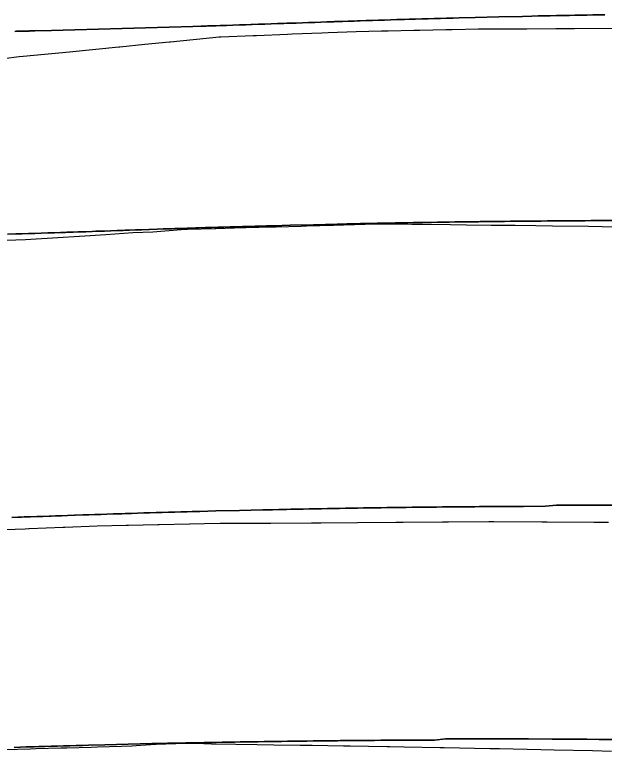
# Model space of a CAD drawing. Extents: x -70 to 701944, y -4 to 666871.
# Drawn here: x 695838 to 696088.3, y 666557.6 to 666870.2 of the extents above; entities that cross this region are included whole.
import ezdxf

# ---------------------------------------------------------------- set-up
doc = ezdxf.new("R2010")
doc.units = 0
for name, color, linetype in [('R_Fin Surface', 7, 'Continuous'), ('R_No Plot', 7, 'Continuous'), ('T_Notes', 7, 'Continuous')]:
    doc.layers.add(name, color=color, linetype=linetype)

msp = doc.modelspace()

# ---------------------------------------------------------------- linework, layer by layer
at = {"layer": 'R_Fin Surface'}
for points in [[(695837.96, 666863.09), (695838.75, 666863.11), (695839.5, 666863.13), (695840.22, 666863.15), (695840.92, 666863.16), (695841.57, 666863.18), (695842.2, 666863.2), (695842.79, 666863.21), (695843.34, 666863.22), (695843.54, 666863.23), (695843.86, 666863.24), (695844.05, 666863.24), (695844.27, 666863.25), (695844.53, 666863.25), (695844.81, 666863.26), (695845.12, 666863.27), (695845.45, 666863.28), (695845.8, 666863.28), (695846.15, 666863.29), (695846.51, 666863.3), (695853.54, 666863.48), (695863.54, 666863.74), (695873.54, 666864.01), (695883.54, 666864.29), (695893.54, 666864.58), (695903.54, 666864.88), (695913.54, 666865.19), (695917.08, 666865.3), (695919.28, 666865.37), (695919.8, 666865.38), (695922.52, 666865.47), (695923.54, 666865.5), (695925.24, 666865.56), (695927.95, 666865.65), (695930.66, 666865.73), (695933.37, 666865.82), (695933.54, 666865.83), (695936.08, 666865.91), (695938.24, 666865.98), (695938.78, 666866), (695941.47, 666866.09), (695943.54, 666866.16), (695944.16, 666866.18), (695946.84, 666866.28), (695949.51, 666866.37), (695951.04, 666866.42), (695952.18, 666866.46), (695953.54, 666866.51), (695954.84, 666866.55), (695957.49, 666866.64), (695960.12, 666866.74), (695962.75, 666866.83), (695963.54, 666866.85), (695965.37, 666866.92), (695967.97, 666867.01), (695970.56, 666867.1), (695973.54, 666867.2), (695973.82, 666867.21), (695977.09, 666867.32), (695979.61, 666867.41), (695982.16, 666867.49), (695983.54, 666867.54), (695984.71, 666867.58), (695987.28, 666867.66), (695989.86, 666867.75), (695992.44, 666867.83), (695993.54, 666867.86), (695995.04, 666867.91), (695997.65, 666867.99), (696000.26, 666868.07), (696002.88, 666868.15), (696003.54, 666868.17), (696005.51, 666868.23), (696008.14, 666868.31), (696010.78, 666868.38), (696013.42, 666868.46), (696013.54, 666868.46), (696016.07, 666868.53), (696018.72, 666868.61), (696021.37, 666868.68), (696023.54, 666868.74), (696024.02, 666868.75), (696024.11, 666868.75), (696026.67, 666868.82), (696033.54, 666869), (696043.54, 666869.24), (696053.54, 666869.47), (696057.61, 666869.56), (696060.21, 666869.62), (696062.81, 666869.67), (696063.54, 666869.69), (696065.4, 666869.73), (696068, 666869.78), (696070.59, 666869.83), (696073.17, 666869.88), (696073.54, 666869.88), (696075.76, 666869.93), (696078.33, 666869.97), (696080.91, 666870.02), (696083.47, 666870.07), (696083.54, 666870.07), (696086.03, 666870.11), (696088.59, 666870.15)], [(695834.87, 666777), (695838.4, 666777.11), (695840.61, 666777.18), (695841.12, 666777.2), (695843.84, 666777.29), (695844.87, 666777.32), (695846.56, 666777.38), (695849.27, 666777.46), (695851.98, 666777.55), (695854.69, 666777.64), (695854.87, 666777.65), (695857.4, 666777.73), (695859.57, 666777.8), (695860.1, 666777.82), (695862.79, 666777.91), (695864.87, 666777.98), (695865.48, 666778), (695868.16, 666778.09), (695870.84, 666778.19), (695872.37, 666778.24), (695873.5, 666778.28), (695874.87, 666778.33), (695876.16, 666778.37), (695878.81, 666778.46), (695881.44, 666778.55), (695884.07, 666778.65), (695884.87, 666778.67), (695886.69, 666778.74), (695889.29, 666778.83), (695891.88, 666778.92), (695894.87, 666779.02), (695895.14, 666779.03), (695898.41, 666779.14), (695900.94, 666779.23), (695903.48, 666779.31), (695904.87, 666779.36), (695906.03, 666779.4), (695908.6, 666779.48), (695911.18, 666779.56), (695913.76, 666779.65), (695914.87, 666779.68), (695916.36, 666779.73), (695918.97, 666779.81), (695921.58, 666779.89), (695924.2, 666779.97), (695924.87, 666779.99), (695926.83, 666780.05), (695929.46, 666780.13), (695932.1, 666780.2), (695934.74, 666780.28), (695934.87, 666780.28), (695937.39, 666780.35), (695940.04, 666780.43), (695942.69, 666780.5), (695944.87, 666780.56), (695945.34, 666780.57), (695945.43, 666780.57), (695947.99, 666780.64), (695954.87, 666780.82), (695964.87, 666781.06), (695974.87, 666781.29), (695978.93, 666781.38), (695981.53, 666781.44), (695984.13, 666781.49), (695984.87, 666781.51), (695986.72, 666781.54), (695989.32, 666781.6), (695991.91, 666781.65), (695994.49, 666781.7), (695994.87, 666781.7), (695997.08, 666781.74), (695999.66, 666781.79), (696002.23, 666781.84), (696004.79, 666781.88), (696004.87, 666781.89), (696007.35, 666781.93), (696009.91, 666781.97), (696012.45, 666782.01), (696014.87, 666782.05), (696014.99, 666782.05), (696017.51, 666782.09), (696020.03, 666782.13), (696022.53, 666782.17), (696024.87, 666782.2), (696025.03, 666782.2), (696027.51, 666782.24), (696029.97, 666782.27), (696032.43, 666782.31), (696033.13, 666782.31), (696034.87, 666782.34), (696035.66, 666782.35), (696038.2, 666782.38), (696040.75, 666782.41), (696043.32, 666782.44), (696044.87, 666782.46), (696045.89, 666782.47), (696048.48, 666782.5), (696051.08, 666782.52), (696053.68, 666782.55), (696054.87, 666782.56), (696056.3, 666782.57), (696058.92, 666782.6), (696059.57, 666782.6), (696061.55, 666782.62), (696064.19, 666782.64), (696064.87, 666782.65), (696066.84, 666782.66), (696069.49, 666782.68), (696072.15, 666782.7), (696074.81, 666782.72), (696074.87, 666782.72), (696077.47, 666782.74), (696080.14, 666782.75), (696082.81, 666782.77), (696084.87, 666782.78), (696085.48, 666782.78), (696094.87, 666782.82)], [(695836.69, 666656.84), (695839.36, 666656.94), (695840.89, 666656.99), (695842.03, 666657.03), (695843.39, 666657.08), (695844.69, 666657.12), (695847.34, 666657.21), (695849.97, 666657.3), (695852.6, 666657.39), (695853.39, 666657.42), (695855.22, 666657.49), (695857.82, 666657.58), (695860.41, 666657.67), (695863.39, 666657.77), (695863.66, 666657.78), (695866.93, 666657.89), (695869.46, 666657.98), (695872.01, 666658.06), (695873.39, 666658.11), (695874.56, 666658.15), (695877.13, 666658.23), (695879.71, 666658.31), (695882.29, 666658.4), (695883.39, 666658.43), (695884.89, 666658.48), (695887.49, 666658.56), (695890.11, 666658.64), (695892.73, 666658.72), (695893.39, 666658.74), (695895.36, 666658.8), (695897.99, 666658.87), (695900.63, 666658.95), (695903.27, 666659.03), (695903.39, 666659.03), (695905.92, 666659.1), (695908.57, 666659.18), (695911.22, 666659.25), (695913.39, 666659.31), (695913.87, 666659.32), (695913.96, 666659.32), (695916.52, 666659.39), (695923.39, 666659.57), (695933.39, 666659.81), (695943.39, 666660.04), (695947.46, 666660.13), (695950.06, 666660.19), (695952.66, 666660.24), (695953.39, 666660.25), (695955.25, 666660.29), (695957.85, 666660.34), (695960.44, 666660.4), (695963.02, 666660.45), (695963.39, 666660.45), (695965.61, 666660.49), (695968.18, 666660.54), (695970.76, 666660.59), (695973.32, 666660.63), (695973.39, 666660.63), (695975.88, 666660.68), (695978.44, 666660.72), (695980.98, 666660.76), (695983.39, 666660.8), (695983.51, 666660.8), (695986.04, 666660.84), (695988.56, 666660.88), (695991.06, 666660.92), (695993.39, 666660.95), (695993.55, 666660.95), (695996.03, 666660.99), (695998.5, 666661.02), (696000.96, 666661.06), (696001.66, 666661.06), (696003.39, 666661.09), (696004.19, 666661.1), (696006.73, 666661.13), (696009.28, 666661.16), (696011.84, 666661.19), (696013.39, 666661.21), (696014.42, 666661.22), (696017.01, 666661.25), (696019.6, 666661.27), (696022.21, 666661.3), (696023.39, 666661.31), (696024.83, 666661.32), (696027.45, 666661.35), (696028.09, 666661.35), (696030.08, 666661.37), (696032.72, 666661.39), (696033.39, 666661.4), (696035.37, 666661.41), (696038.02, 666661.43), (696040.67, 666661.45), (696043.33, 666661.47), (696043.39, 666661.47), (696046, 666661.49), (696048.67, 666661.5), (696051.34, 666661.52), (696053.39, 666661.53), (696054.01, 666661.53), (696063.39, 666661.57), (696068.09, 666662.03), (696073.39, 666662.04), (696074.76, 666662.05), (696078.09, 666662.05), (696083.39, 666662.05), (696093.39, 666662.05)], [(695837.68, 666559.27), (695840.29, 666559.35), (695842.9, 666559.43), (695845.52, 666559.51), (695846.19, 666559.53), (695848.15, 666559.59), (695850.78, 666559.67), (695853.42, 666559.75), (695856.06, 666559.82), (695856.19, 666559.83), (695858.71, 666559.9), (695861.36, 666559.97), (695864.01, 666560.04), (695866.19, 666560.1), (695866.66, 666560.11), (695866.75, 666560.12), (695869.32, 666560.19), (695876.19, 666560.36), (695886.19, 666560.61), (695896.19, 666560.84), (695900.26, 666560.93), (695902.85, 666560.98), (695905.45, 666561.03), (695906.19, 666561.05), (695908.04, 666561.09), (695910.64, 666561.14), (695913.23, 666561.19), (695915.82, 666561.24), (695916.19, 666561.25), (695918.4, 666561.29), (695920.98, 666561.34), (695923.55, 666561.38), (695926.12, 666561.43), (695926.19, 666561.43), (695928.68, 666561.47), (695931.23, 666561.52), (695933.77, 666561.56), (695936.19, 666561.6), (695936.31, 666561.6), (695938.83, 666561.64), (695941.35, 666561.68), (695943.85, 666561.71), (695946.19, 666561.75), (695946.35, 666561.75), (695948.83, 666561.78), (695951.3, 666561.82), (695953.75, 666561.85), (695954.45, 666561.86), (695956.19, 666561.88), (695956.98, 666561.89), (695959.52, 666561.92), (695962.07, 666561.95), (695964.64, 666561.98), (695966.19, 666562), (695967.21, 666562.01), (695969.8, 666562.04), (695972.4, 666562.07), (695975, 666562.09), (695976.19, 666562.11), (695977.62, 666562.12), (695980.24, 666562.14), (695980.89, 666562.15), (695982.88, 666562.17), (695985.51, 666562.19), (695986.19, 666562.19), (695988.16, 666562.21), (695990.81, 666562.23), (695993.47, 666562.25), (695996.13, 666562.27), (695996.19, 666562.27), (695998.79, 666562.28), (696001.46, 666562.3), (696004.13, 666562.31), (696006.19, 666562.32), (696006.8, 666562.33), (696016.19, 666562.36), (696020.89, 666562.83), (696026.19, 666562.84), (696027.55, 666562.85), (696030.89, 666562.85), (696036.19, 666562.85), (696046.19, 666562.84), (696056.19, 666562.82), (696066.19, 666562.78), (696076.19, 666562.73), (696080.89, 666562.7), (696086.19, 666562.66), (696096.19, 666562.58)]]:
    msp.add_lwpolyline(points, dxfattribs=at)
at = {"layer": 'R_No Plot'}
for points in [[(695826.34, 666850.68), (695839.86, 666852.39), (695841.49, 666852.52), (695861.25, 666854.47), (695882.21, 666856.54), (695882.55, 666856.57), (695893.23, 666857.63), (695903.72, 666858.67), (695904.06, 666858.7), (695924.79, 666860.77), (695925.54, 666860.8), (695939.23, 666861.32), (695940.68, 666861.38), (695953.76, 666861.88), (695955.84, 666861.98), (695968.36, 666862.46), (695971.02, 666862.58), (695983.03, 666863.04), (695983.03, 666863.04), (695993.66, 666863.28), (695996.55, 666863.35), (696007.43, 666863.59), (696009.95, 666863.65), (696021.1, 666863.89), (696023.66, 666863.84), (696034.95, 666864.1), (696036.52, 666864.14), (696054.86, 666864.2), (696055.5, 666864.21), (696067.76, 666864.24), (696075.08, 666864.26), (696075.75, 666864.26), (696094.18, 666864.41)], [(695830.05, 666774.31), (695842.59, 666774.72), (695856.29, 666775.57), (695865.49, 666776.24), (695876.73, 666776.95), (695888.14, 666777.78), (695896.66, 666778.09), (695908.65, 666778.97), (695910.21, 666779.14), (695911.28, 666779.19), (695922.89, 666779.49), (695923.28, 666779.5), (695923.31, 666779.5), (695935.21, 666779.81), (695936.17, 666779.84), (695947.34, 666780.13), (695949.04, 666780.17), (695959.61, 666780.45), (695961.91, 666780.51), (695973.27, 666780.92), (695976.17, 666781.01), (695977.56, 666781.03), (695991.43, 666781.36), (696006.57, 666781.26), (696011.12, 666781.3), (696022.96, 666781.12), (696029.88, 666781.06), (696040.33, 666780.91), (696050.5, 666780.84), (696059.21, 666780.72), (696066.31, 666780.62), (696081.6, 666780.39), (696087.37, 666780.27), (696106.09, 666780.02)], [(695829.56, 666651.53), (695842.46, 666652.05), (695844.01, 666652.11), (695844.08, 666652.11), (695858.49, 666652.66), (695859.23, 666652.7), (695873.05, 666653.23), (695873.05, 666653.23), (695885.28, 666653.5), (695886.27, 666653.53), (695898.77, 666653.8), (695899.37, 666653.82), (695912.15, 666654.1), (695912.39, 666654.09), (695918.56, 666654.24), (695925.21, 666654.38), (695925.48, 666654.39), (695944.26, 666654.42), (695946.73, 666654.46), (695963.97, 666654.52), (695967.89, 666654.54), (695983.55, 666654.66), (695999.83, 666654.8), (696002.97, 666654.81), (696019.66, 666654.95), (696022.24, 666654.96), (696039.31, 666655.11), (696041.39, 666655.12), (696061.8, 666654.97), (696064.12, 666654.97), (696083.94, 666654.83), (696086.79, 666654.83), (696090.11, 666654.83)], [(695833.72, 666558.42), (695844.65, 666558.71), (695846.91, 666558.77), (695857.53, 666559.05), (695860.03, 666559.11), (695870.41, 666559.38), (695873.11, 666559.45), (695883.29, 666559.72), (695887.73, 666559.88), (695891.33, 666560.13), (695897.98, 666560.66), (695910.53, 666560.98), (695912.62, 666561.04), (695918.23, 666560.84), (695921.47, 666560.76), (695931.9, 666560.65), (695940.86, 666560.52), (695948.07, 666560.39), (695959.17, 666560.23), (695964.25, 666560.14), (695977.56, 666559.96), (695980.44, 666559.91), (695996.04, 666559.7), (695996.64, 666559.69), (695997.32, 666559.68), (696003.32, 666559.56), (696018.43, 666559.25), (696020.33, 666559.22), (696039.7, 666558.84), (696043.89, 666558.73), (696061.44, 666558.38), (696067.09, 666558.24), (696083.33, 666557.9), (696091.45, 666557.61)]]:
    msp.add_lwpolyline(points, dxfattribs=at)
at = {"layer": 'T_Notes'}
for points in [[(696088.59, 666870.15), (696086.03, 666870.11), (696083.54, 666870.07), (696083.47, 666870.07), (696080.91, 666870.02), (696078.33, 666869.97), (696075.76, 666869.93), (696073.54, 666869.88), (696073.17, 666869.88), (696070.59, 666869.83), (696068, 666869.78), (696065.4, 666869.73), (696063.54, 666869.69), (696062.81, 666869.67), (696060.21, 666869.62), (696057.61, 666869.56), (696053.54, 666869.47), (696043.54, 666869.24), (696033.54, 666869), (696026.67, 666868.82), (696024.11, 666868.75), (696024.02, 666868.75), (696023.54, 666868.74), (696021.37, 666868.68), (696018.72, 666868.61), (696016.07, 666868.53), (696013.54, 666868.46), (696013.42, 666868.46), (696010.78, 666868.38), (696008.14, 666868.31), (696005.51, 666868.23), (696003.54, 666868.17), (696002.88, 666868.15), (696000.26, 666868.07), (695997.65, 666867.99), (695995.04, 666867.91), (695993.54, 666867.86), (695992.44, 666867.83), (695989.86, 666867.75), (695987.28, 666867.66), (695984.71, 666867.58), (695983.54, 666867.54), (695982.16, 666867.49), (695979.61, 666867.41), (695977.09, 666867.32), (695973.82, 666867.21), (695973.54, 666867.2), (695970.56, 666867.1), (695967.97, 666867.01), (695965.37, 666866.92), (695963.54, 666866.85), (695962.75, 666866.83), (695960.12, 666866.74), (695957.49, 666866.64), (695954.84, 666866.55), (695953.54, 666866.51), (695952.18, 666866.46), (695951.04, 666866.42), (695949.51, 666866.37), (695946.84, 666866.28), (695944.16, 666866.18), (695943.54, 666866.16), (695941.47, 666866.09), (695938.78, 666866), (695938.24, 666865.98), (695936.08, 666865.91), (695933.54, 666865.83), (695933.37, 666865.82), (695930.66, 666865.73), (695927.95, 666865.65), (695925.24, 666865.56), (695923.54, 666865.5), (695922.52, 666865.47), (695919.8, 666865.38), (695919.28, 666865.37), (695917.08, 666865.3), (695913.54, 666865.19), (695903.54, 666864.88), (695893.54, 666864.58), (695883.54, 666864.29), (695873.54, 666864.01), (695863.54, 666863.74), (695853.54, 666863.48), (695846.51, 666863.3), (695846.15, 666863.29), (695845.8, 666863.28), (695845.45, 666863.28), (695845.12, 666863.27), (695844.81, 666863.26), (695844.53, 666863.25), (695844.27, 666863.25), (695844.05, 666863.24), (695843.86, 666863.24), (695843.54, 666863.23), (695843.34, 666863.22), (695842.79, 666863.21), (695842.2, 666863.2), (695841.57, 666863.18), (695840.92, 666863.16), (695840.22, 666863.15), (695839.5, 666863.13), (695838.75, 666863.11), (695837.96, 666863.09)], [(695826.34, 666850.68), (695839.86, 666852.39), (695841.49, 666852.52), (695861.25, 666854.47), (695882.21, 666856.54), (695882.55, 666856.57), (695893.23, 666857.63), (695903.72, 666858.67), (695904.06, 666858.7), (695924.79, 666860.77), (695925.54, 666860.8), (695939.23, 666861.32), (695940.68, 666861.38), (695953.76, 666861.88), (695955.84, 666861.98), (695968.36, 666862.46), (695971.02, 666862.58), (695983.03, 666863.04), (695993.66, 666863.28), (695996.55, 666863.35), (696007.43, 666863.59), (696009.95, 666863.65), (696021.1, 666863.89), (696023.66, 666863.84), (696034.95, 666864.1), (696036.52, 666864.14), (696054.86, 666864.2), (696055.5, 666864.21), (696067.76, 666864.24), (696075.08, 666864.26), (696075.75, 666864.26), (696094.18, 666864.41)], [(695830.05, 666774.31), (695842.59, 666774.72), (695856.29, 666775.57), (695865.49, 666776.24), (695876.73, 666776.95), (695888.14, 666777.78), (695896.66, 666778.09), (695908.65, 666778.97), (695910.21, 666779.14), (695911.28, 666779.19), (695922.89, 666779.49), (695923.28, 666779.5), (695923.31, 666779.5), (695935.21, 666779.81), (695936.17, 666779.84), (695947.34, 666780.13), (695949.04, 666780.17), (695959.61, 666780.45), (695961.91, 666780.51), (695973.27, 666780.92), (695976.17, 666781.01), (695977.56, 666781.03), (695991.43, 666781.36), (696006.57, 666781.26), (696011.12, 666781.3), (696022.96, 666781.12), (696029.88, 666781.06), (696040.33, 666780.91), (696050.5, 666780.84), (696059.21, 666780.72), (696066.31, 666780.62), (696081.6, 666780.39), (696087.37, 666780.27), (696106.09, 666780.02)], [(696094.87, 666782.82), (696085.48, 666782.78), (696084.87, 666782.78), (696082.81, 666782.77), (696080.14, 666782.75), (696077.47, 666782.74), (696074.87, 666782.72), (696074.81, 666782.72), (696072.15, 666782.7), (696069.49, 666782.68), (696066.84, 666782.66), (696064.87, 666782.65), (696064.19, 666782.64), (696061.55, 666782.62), (696059.57, 666782.6), (696058.92, 666782.6), (696056.3, 666782.57), (696054.87, 666782.56), (696053.68, 666782.55), (696051.08, 666782.52), (696048.48, 666782.5), (696045.89, 666782.47), (696044.87, 666782.46), (696043.32, 666782.44), (696040.75, 666782.41), (696038.2, 666782.38), (696035.66, 666782.35), (696034.87, 666782.34), (696033.13, 666782.31), (696032.43, 666782.31), (696029.97, 666782.27), (696027.51, 666782.24), (696025.03, 666782.2), (696024.87, 666782.2), (696022.53, 666782.17), (696020.03, 666782.13), (696017.51, 666782.09), (696014.99, 666782.05), (696014.87, 666782.05), (696012.45, 666782.01), (696009.91, 666781.97), (696007.35, 666781.93), (696004.87, 666781.89), (696004.79, 666781.88), (696002.23, 666781.84), (695999.66, 666781.79), (695997.08, 666781.74), (695994.87, 666781.7), (695994.49, 666781.7), (695991.91, 666781.65), (695989.32, 666781.6), (695986.72, 666781.54), (695984.87, 666781.51), (695984.13, 666781.49), (695981.53, 666781.44), (695978.93, 666781.38), (695974.87, 666781.29), (695964.87, 666781.06), (695954.87, 666780.82), (695947.99, 666780.64), (695945.43, 666780.57), (695945.34, 666780.57), (695944.87, 666780.56), (695942.69, 666780.5), (695940.04, 666780.43), (695937.39, 666780.35), (695934.87, 666780.28), (695934.74, 666780.28), (695932.1, 666780.2), (695929.46, 666780.13), (695926.83, 666780.05), (695924.87, 666779.99), (695924.2, 666779.97), (695921.58, 666779.89), (695918.97, 666779.81), (695916.36, 666779.73), (695914.87, 666779.68), (695913.76, 666779.65), (695911.18, 666779.56), (695908.6, 666779.48), (695906.03, 666779.4), (695904.87, 666779.36), (695903.48, 666779.31), (695900.94, 666779.23), (695898.41, 666779.14), (695895.14, 666779.03), (695894.87, 666779.02), (695891.88, 666778.92), (695889.29, 666778.83), (695886.69, 666778.74), (695884.87, 666778.67), (695884.07, 666778.65), (695881.44, 666778.55), (695878.81, 666778.46), (695876.16, 666778.37), (695874.87, 666778.33), (695873.5, 666778.28), (695872.37, 666778.24), (695870.84, 666778.19), (695868.16, 666778.09), (695865.48, 666778), (695864.87, 666777.98), (695862.79, 666777.91), (695860.1, 666777.82), (695859.57, 666777.8), (695857.4, 666777.73), (695854.87, 666777.65), (695854.69, 666777.64), (695851.98, 666777.55), (695849.27, 666777.46), (695846.56, 666777.38), (695844.87, 666777.32), (695843.84, 666777.29), (695841.12, 666777.2), (695840.61, 666777.18), (695838.4, 666777.11), (695834.87, 666777)], [(696093.39, 666662.05), (696083.39, 666662.05), (696078.09, 666662.05), (696074.76, 666662.05), (696073.39, 666662.04), (696068.09, 666662.03), (696063.39, 666661.57), (696054.01, 666661.53), (696053.39, 666661.53), (696051.34, 666661.52), (696048.67, 666661.5), (696046, 666661.49), (696043.39, 666661.47), (696043.33, 666661.47), (696040.67, 666661.45), (696038.02, 666661.43), (696035.37, 666661.41), (696033.39, 666661.4), (696032.72, 666661.39), (696030.08, 666661.37), (696028.09, 666661.35), (696027.45, 666661.35), (696024.83, 666661.32), (696023.39, 666661.31), (696022.21, 666661.3), (696019.6, 666661.27), (696017.01, 666661.25), (696014.42, 666661.22), (696013.39, 666661.21), (696011.84, 666661.19), (696009.28, 666661.16), (696006.73, 666661.13), (696004.19, 666661.1), (696003.39, 666661.09), (696001.66, 666661.06), (696000.96, 666661.06), (695998.5, 666661.02), (695996.03, 666660.99), (695993.55, 666660.95), (695993.39, 666660.95), (695991.06, 666660.92), (695988.56, 666660.88), (695986.04, 666660.84), (695983.51, 666660.8), (695983.39, 666660.8), (695980.98, 666660.76), (695978.44, 666660.72), (695975.88, 666660.68), (695973.39, 666660.63), (695973.32, 666660.63), (695970.76, 666660.59), (695968.18, 666660.54), (695965.61, 666660.49), (695963.39, 666660.45), (695963.02, 666660.45), (695960.44, 666660.4), (695957.85, 666660.34), (695955.25, 666660.29), (695953.39, 666660.25), (695952.66, 666660.24), (695950.06, 666660.19), (695947.46, 666660.13), (695943.39, 666660.04), (695933.39, 666659.81), (695923.39, 666659.57), (695916.52, 666659.39), (695913.96, 666659.32), (695913.87, 666659.32), (695913.39, 666659.31), (695911.22, 666659.25), (695908.57, 666659.18), (695905.92, 666659.1), (695903.39, 666659.03), (695903.27, 666659.03), (695900.63, 666658.95), (695897.99, 666658.87), (695895.36, 666658.8), (695893.39, 666658.74), (695892.73, 666658.72), (695890.11, 666658.64), (695887.49, 666658.56), (695884.89, 666658.48), (695883.39, 666658.43), (695882.29, 666658.4), (695879.71, 666658.31), (695877.13, 666658.23), (695874.56, 666658.15), (695873.39, 666658.11), (695872.01, 666658.06), (695869.46, 666657.98), (695866.93, 666657.89), (695863.66, 666657.78), (695863.39, 666657.77), (695860.41, 666657.67), (695857.82, 666657.58), (695855.22, 666657.49), (695853.39, 666657.42), (695852.6, 666657.39), (695849.97, 666657.3), (695847.34, 666657.21), (695844.69, 666657.12), (695843.39, 666657.08), (695842.03, 666657.03), (695840.89, 666656.99), (695839.36, 666656.94), (695836.69, 666656.84)], [(695829.56, 666651.53), (695842.46, 666652.05), (695844.01, 666652.11), (695844.08, 666652.11), (695858.49, 666652.66), (695859.23, 666652.7), (695873.05, 666653.23), (695885.28, 666653.5), (695886.27, 666653.53), (695898.77, 666653.8), (695899.37, 666653.82), (695912.15, 666654.1), (695912.39, 666654.09), (695918.56, 666654.24), (695925.21, 666654.38), (695925.48, 666654.39), (695944.26, 666654.42), (695946.73, 666654.46), (695963.97, 666654.52), (695967.89, 666654.54), (695983.55, 666654.66), (695999.83, 666654.8), (696002.97, 666654.81), (696019.66, 666654.95), (696022.24, 666654.96), (696039.31, 666655.11), (696041.39, 666655.12), (696061.8, 666654.97), (696064.12, 666654.97), (696083.94, 666654.83), (696086.79, 666654.83), (696090.11, 666654.83)], [(696096.19, 666562.58), (696086.19, 666562.66), (696080.89, 666562.7), (696076.19, 666562.73), (696066.19, 666562.78), (696056.19, 666562.82), (696046.19, 666562.84), (696036.19, 666562.85), (696030.89, 666562.85), (696027.55, 666562.85), (696026.19, 666562.84), (696020.89, 666562.83), (696016.19, 666562.36), (696006.8, 666562.33), (696006.19, 666562.32), (696004.13, 666562.31), (696001.46, 666562.3), (695998.79, 666562.28), (695996.19, 666562.27), (695996.13, 666562.27), (695993.47, 666562.25), (695990.81, 666562.23), (695988.16, 666562.21), (695986.19, 666562.19), (695985.51, 666562.19), (695982.88, 666562.17), (695980.89, 666562.15), (695980.24, 666562.14), (695977.62, 666562.12), (695976.19, 666562.11), (695975, 666562.09), (695972.4, 666562.07), (695969.8, 666562.04), (695967.21, 666562.01), (695966.19, 666562), (695964.64, 666561.98), (695962.07, 666561.95), (695959.52, 666561.92), (695956.98, 666561.89), (695956.19, 666561.88), (695954.45, 666561.86), (695953.75, 666561.85), (695951.3, 666561.82), (695948.83, 666561.78), (695946.35, 666561.75), (695946.19, 666561.75), (695943.85, 666561.71), (695941.35, 666561.68), (695938.83, 666561.64), (695936.31, 666561.6), (695936.19, 666561.6), (695933.77, 666561.56), (695931.23, 666561.52), (695928.68, 666561.47), (695926.19, 666561.43), (695926.12, 666561.43), (695923.55, 666561.38), (695920.98, 666561.34), (695918.4, 666561.29), (695916.19, 666561.25), (695915.82, 666561.24), (695913.23, 666561.19), (695910.64, 666561.14), (695908.04, 666561.09), (695906.19, 666561.05), (695905.45, 666561.03), (695902.85, 666560.98), (695900.26, 666560.93), (695896.19, 666560.84), (695886.19, 666560.61), (695876.19, 666560.36), (695869.32, 666560.19), (695866.75, 666560.12), (695866.66, 666560.11), (695866.19, 666560.1), (695864.01, 666560.04), (695861.36, 666559.97), (695858.71, 666559.9), (695856.19, 666559.83), (695856.06, 666559.82), (695853.42, 666559.75), (695850.78, 666559.67), (695848.15, 666559.59), (695846.19, 666559.53), (695845.52, 666559.51), (695842.9, 666559.43), (695840.29, 666559.35), (695837.68, 666559.27)], [(695833.72, 666558.42), (695844.65, 666558.71), (695846.91, 666558.77), (695857.53, 666559.05), (695860.03, 666559.11), (695870.41, 666559.38), (695873.11, 666559.45), (695883.29, 666559.72), (695887.73, 666559.88), (695891.33, 666560.13), (695897.98, 666560.66), (695910.53, 666560.98), (695912.62, 666561.04), (695918.23, 666560.84), (695921.47, 666560.76), (695931.9, 666560.65), (695940.86, 666560.52), (695948.07, 666560.39), (695959.17, 666560.23), (695964.25, 666560.14), (695977.56, 666559.96), (695980.44, 666559.91), (695996.04, 666559.7), (695996.64, 666559.69), (695997.32, 666559.68), (696003.32, 666559.56), (696018.43, 666559.25), (696020.33, 666559.22), (696039.7, 666558.84), (696043.89, 666558.73), (696061.44, 666558.38), (696067.09, 666558.24), (696083.33, 666557.9), (696091.45, 666557.61)]]:
    msp.add_lwpolyline(points, dxfattribs=at)

doc.saveas('drawing.dxf')
